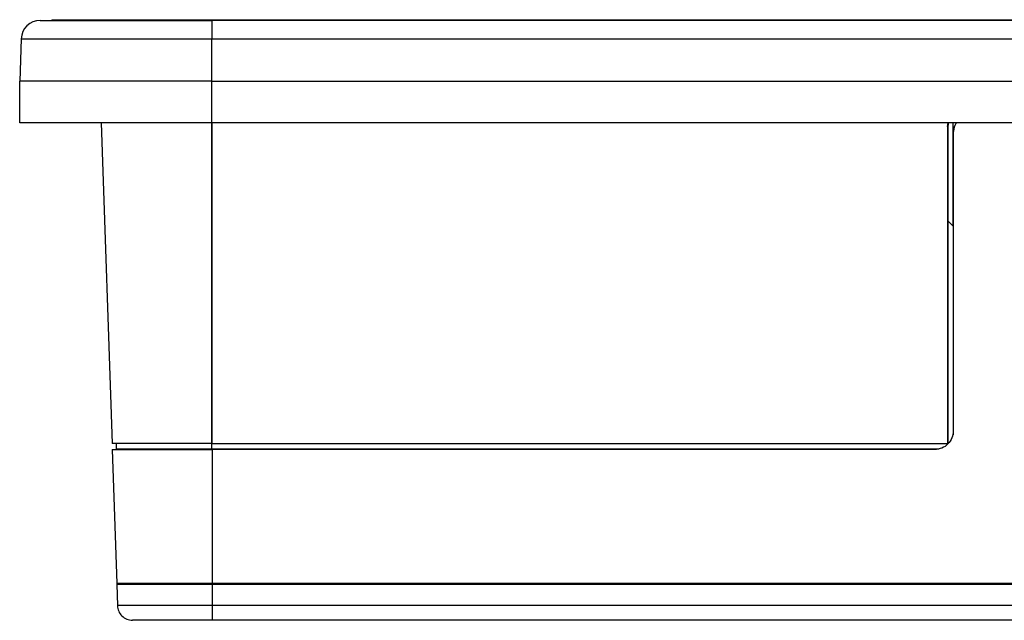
# Model space of a CAD drawing. Header units: millimetres. Extents: x -1063 to 345, y 512 to 8005.
# Tile 388 of 397: x -908 to -856, y 7840 to 7871. Entities that reach past the tile are written whole.
import ezdxf

# ---------------------------------------------------------------- set-up
doc = ezdxf.new("R2010")
doc.units = ezdxf.units.MM
doc.header["$LTSCALE"] = 5

msp = doc.modelspace()

# ---------------------------------------------------------------- linework, layer by layer
at = {"color": 7, "linetype": 'Continuous', "lineweight": 25}
for p, q in [((-906.766, 7871.451), (-897.703, 7871.451)), ((-906.146, 7871.491), (-906.146, 7871.451)), ((-906.146, 7871.491), (-897.651, 7871.491)), ((-657.703, 7871.451), (-897.703, 7871.451)), ((-897.651, 7871.491), (-658.151, 7871.491)), ((-907.766, 7870.485), (-907.844, 7868.251)), ((-907.766, 7870.485), (-897.704, 7870.485)), ((-897.704, 7870.485), (-657.704, 7870.485)), ((-897.704, 7868.251), (-897.704, 7870.485)), ((-897.704, 7868.251), (-907.844, 7868.251)), ((-907.844, 7866.051), (-907.844, 7868.251)), ((-897.704, 7868.251), (-657.704, 7868.251)), ((-897.704, 7866.051), (-897.704, 7868.251)), ((-897.704, 7866.051), (-907.844, 7866.051)), ((-903.55, 7866.051), (-902.96, 7849.141)), ((-657.704, 7866.051), (-897.704, 7866.051)), ((-858.893, 7865.852), (-858.853, 7866.051)), ((-858.6, 7865.55), (-858.6, 7866.051)), ((-858.893, 7865.852), (-858.893, 7849.141)), ((-858.893, 7865.852), (-858.882, 7865.852)), ((-858.882, 7865.852), (-858.871, 7865.852)), ((-858.871, 7865.852), (-858.871, 7860.881)), ((-858.6, 7860.611), (-858.6, 7865.55)), ((-858.6, 7865.55), (-858.6, 7865.55)), ((-858.6, 7865.55), (-858.6, 7849.77)), ((-858.59, 7865.526), (-858.589, 7849.822)), ((-858.871, 7860.881), (-858.886, 7849.141)), ((-858.6, 7860.611), (-858.871, 7860.881)), ((-858.6, 7860.611), (-858.6, 7849.604)), ((-897.7, 7849.141), (-902.96, 7849.141)), ((-902.75, 7849.141), (-902.75, 7848.851)), ((-897.7, 7848.851), (-902.75, 7848.851)), ((-897.7, 7849.141), (-858.891, 7849.141)), ((-897.7, 7848.851), (-897.7, 7849.141)), ((-859.348, 7848.851), (-897.7, 7848.851)), ((-869.653, 7848.851), (-870.751, 7848.851)), ((-858.886, 7849.141), (-858.891, 7849.141)), ((-902.969, 7848.824), (-902.723, 7841.772)), ((-897.673, 7841.772), (-897.673, 7848.824)), ((-859.572, 7848.824), (-897.673, 7848.824)), ((-902.723, 7841.772), (-902.72, 7841.715)), ((-902.72, 7841.715), (-902.689, 7840.602)), ((-854.392, 7841.772), (-897.673, 7841.772)), ((-897.673, 7841.715), (-897.673, 7841.772)), ((-854.386, 7841.715), (-897.673, 7841.715)), ((-897.673, 7840.602), (-897.673, 7841.715)), ((-854.384, 7840.602), (-897.673, 7840.602)), ((-854.383, 7839.824), (-897.672, 7839.824))]:
    msp.add_line(p, q, dxfattribs=at)
at = {"color": 8, "linetype": 'Continuous', "lineweight": 25}
for p, q in [((-897.651, 7871.491), (-897.651, 7871.451)), ((-897.701, 7866.051), (-897.7, 7849.141)), ((-897.7, 7849.141), (-897.701, 7866.051))]:
    msp.add_line(p, q, dxfattribs=at)
at = {"color": 7, "linetype": 'Continuous', "lineweight": 25}
for centre, radius, start, end in [((-906.766, 7870.451), 1, 90, 178), ((-544.701, 7870.721), 353.002, 179.88162, 180.03827)]:
    msp.add_arc(centre, radius, start, end, dxfattribs=at)
for points, knots in [([(-858.85, 7866.051), (-858.851, 7866.047), (-858.87, 7865.983), (-858.87, 7865.915), (-858.871, 7865.852)], [0, 0, 0, 0, 0.060317, 1, 1, 1, 1]), ([(-858.418, 7866.051), (-858.452, 7866.004), (-858.566, 7865.852), (-858.58, 7865.659), (-858.59, 7865.526)], [0, 0, 0, 0, 0.307537, 1, 1, 1, 1]), ([(-858.589, 7849.822), (-858.605, 7849.692), (-858.635, 7849.434), (-858.86, 7849.105), (-859.185, 7848.874), (-859.443, 7848.841), (-859.572, 7848.824)], [0, 0, 0, 0, 0.250598, 0.500272, 0.750514, 1, 1, 1, 1]), ([(-897.673, 7841.772), (-898.335, 7841.772), (-899.659, 7841.772), (-901.329, 7841.772), (-902.496, 7841.772), (-902.647, 7841.772), (-902.723, 7841.772)], [0, 0, 0, 0, 0.25, 0.5, 0.75, 1, 1, 1, 1]), ([(-897.672, 7839.824), (-898.225, 7839.824), (-899.331, 7839.824), (-900.725, 7839.824), (-901.7, 7839.824), (-901.826, 7839.824), (-901.889, 7839.824)], [0, 0, 0, 0, 0.25, 0.5, 0.75, 1, 1, 1, 1])]:
    msp.add_open_spline(points, degree=3, knots=knots, dxfattribs=at)
for points in [[(-902.969, 7848.824), (-902.89, 7848.824), (-902.732, 7848.824), (-901.507, 7848.824), (-899.756, 7848.824), (-898.367, 7848.824), (-897.673, 7848.824)], [(-897.673, 7841.715), (-898.335, 7841.715), (-899.658, 7841.715), (-901.327, 7841.715), (-902.494, 7841.715), (-902.644, 7841.715), (-902.72, 7841.715)], [(-897.673, 7840.602), (-898.33, 7840.602), (-899.646, 7840.602), (-901.304, 7840.602), (-902.464, 7840.602), (-902.614, 7840.602), (-902.689, 7840.602)], [(-902.689, 7840.602), (-902.674, 7840.499), (-902.645, 7840.294), (-902.459, 7840.038), (-902.198, 7839.859), (-901.992, 7839.836), (-901.889, 7839.824)], [(-897.672, 7839.824), (-897.672, 7839.836), (-897.672, 7839.859), (-897.673, 7840.038), (-897.673, 7840.294), (-897.673, 7840.499), (-897.673, 7840.602)]]:
    msp.add_open_spline(points, degree=3, dxfattribs=at)

doc.saveas('drawing.dxf')
